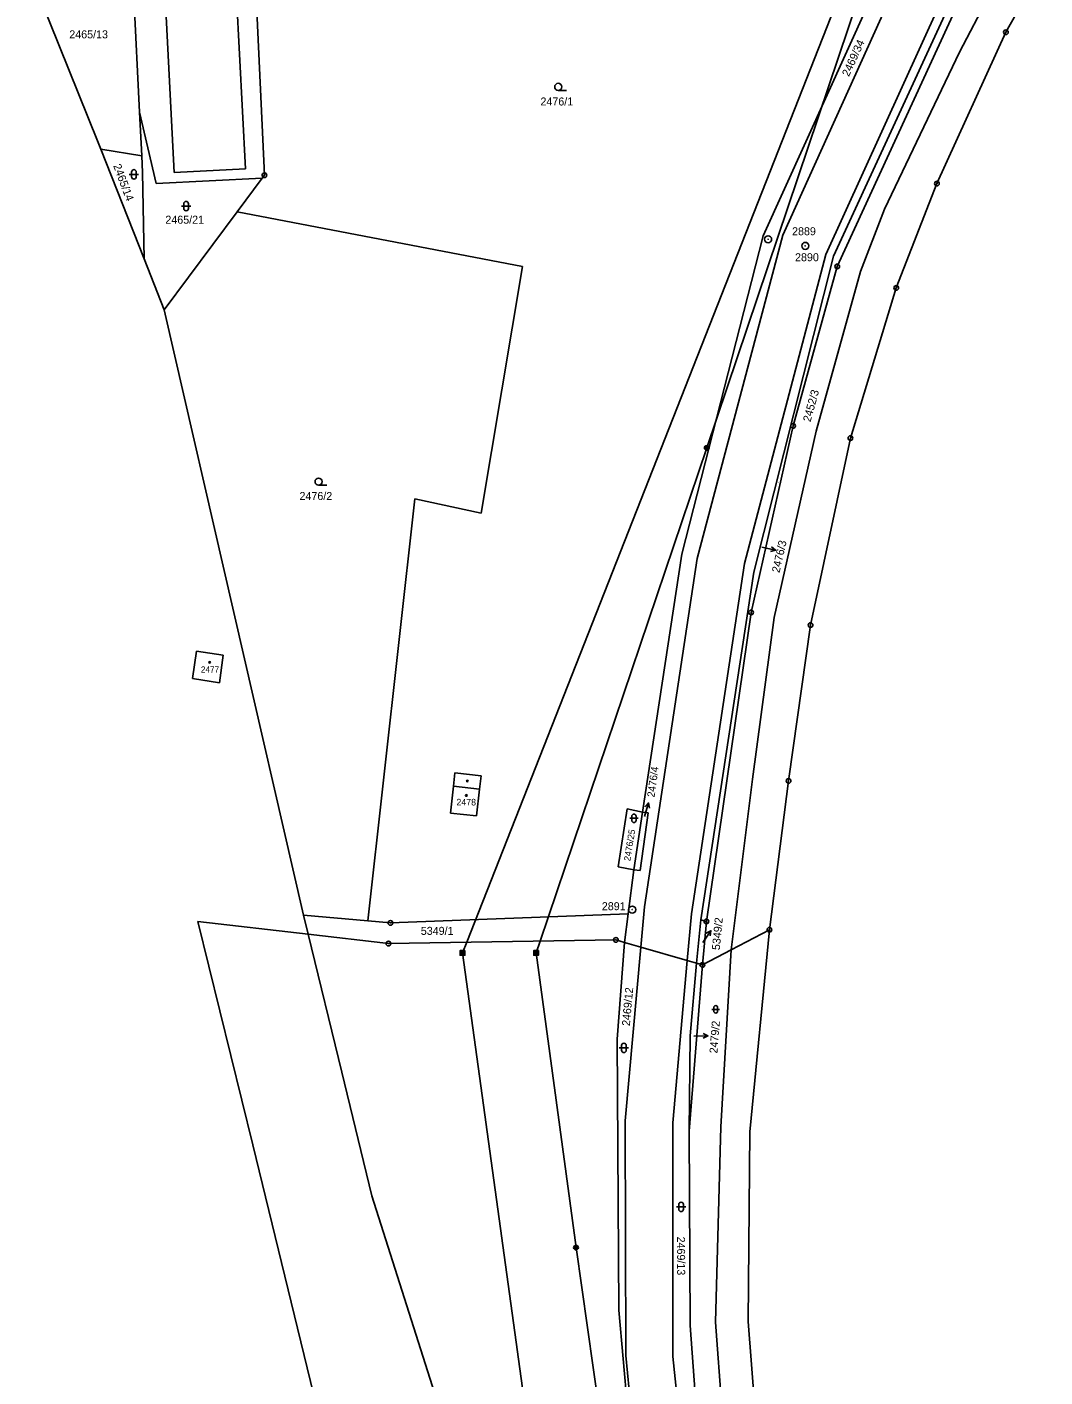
# Model space of a CAD drawing. Extents: x -822293 to -820259, y -1071573 to -1068794.
# Drawn here: x -820780.2 to -820564, y -1070666.5 to -1070379.8 of the extents above; entities that cross this region are included whole.
import ezdxf

# ---------------------------------------------------------------- set-up
doc = ezdxf.new("R2010")
doc.units = 0
for name, color, linetype in [('Vrstva 1', 7, 'Continuous'), ('Vrstva 12', 7, 'Continuous'), ('Vrstva 13', 7, 'Continuous'), ('Vrstva 16', 7, 'Continuous'), ('Vrstva 17', 7, 'Continuous'), ('Vrstva 18', 7, 'Continuous'), ('Vrstva 19', 7, 'Continuous'), ('Vrstva 2', 7, 'Continuous'), ('Vrstva 24', 7, 'Continuous'), ('Vrstva 25', 7, 'Continuous'), ('Vrstva 26', 7, 'Continuous'), ('Vrstva 29', 7, 'Continuous'), ('Vrstva 3', 7, 'Continuous')]:
    doc.layers.add(name, color=color, linetype=linetype)

msp = doc.modelspace()

# ---------------------------------------------------------------- linework, layer by layer
at = {"layer": 'Vrstva 1'}
for p, q in [((-820729.73, -1070411.24), (-820732.91, -1070343.18)), ((-820757.86, -1070365.37), (-820756.26, -1070397.81)), ((-820582.12, -1070385.12), (-820572.18, -1070366.01)), ((-820623.8, -1070424.1), (-820601.52, -1070375)), ((-820619.68, -1070423.98), (-820597.4, -1070374.83)), ((-820610.51, -1070428.06), (-820586.35, -1070375.02)), ((-820608.9, -1070428.4), (-820584.4, -1070375.31)), ((-820608.1, -1070430.59), (-820582.74, -1070375.56)), ((-820598.05, -1070418.46), (-820582.12, -1070385.12)), ((-820756.26, -1070397.81), (-820755.8, -1070407.09)), ((-820752.71, -1070412.96), (-820756.26, -1070397.81)), ((-820764.48, -1070405.73), (-820755.8, -1070407.09)), ((-820755.8, -1070407.09), (-820755.62, -1070410.67)), ((-820755.62, -1070410.67), (-820755.27, -1070429)), ((-820730.21, -1070411.89), (-820752.71, -1070412.96)), ((-820735.51, -1070419.02), (-820730.21, -1070411.89)), ((-820730.21, -1070411.89), (-820729.73, -1070411.24)), ((-820751, -1070439.83), (-820735.51, -1070419.02)), ((-820735.51, -1070419.02), (-820674.9, -1070430.61)), ((-820603.13, -1070431.71), (-820598.05, -1070418.46)), ((-820641.12, -1070491.75), (-820623.8, -1070424.1)), ((-820637.85, -1070492.61), (-820619.68, -1070423.98)), ((-820627.78, -1070493.72), (-820610.51, -1070428.06)), ((-820625.8, -1070495.51), (-820608.9, -1070428.4)), ((-820674.9, -1070430.61), (-820683.7, -1070483)), ((-820617.47, -1070464.47), (-820608.1, -1070430.59)), ((-820612.59, -1070465.57), (-820603.13, -1070431.71)), ((-820626.38, -1070504.09), (-820617.47, -1070464.47)), ((-820621.49, -1070505.19), (-820612.59, -1070465.57)), ((-820697.8, -1070480), (-820707.79, -1070569.63)), ((-820683.7, -1070483), (-820697.8, -1070480)), ((-820649.43, -1070546.51), (-820641.12, -1070491.75)), ((-820649.02, -1070566.6), (-820637.85, -1070492.61)), ((-820639.05, -1070568.09), (-820627.78, -1070493.72)), ((-820637.05, -1070569.38), (-820625.8, -1070495.51)), ((-820635.86, -1070569.72), (-820626.38, -1070504.09)), ((-820626.08, -1070539.5), (-820621.49, -1070505.19)), ((-820630.65, -1070575.77), (-820626.08, -1070539.5)), ((-820654.58, -1070558.16), (-820652.73, -1070545.82)), ((-820652.73, -1070545.82), (-820649.43, -1070546.51)), ((-820651.29, -1070558.74), (-820649.43, -1070546.51)), ((-820649.94, -1070558.89), (-820648.26, -1070546.67)), ((-820648.26, -1070546.67), (-820649.43, -1070546.51)), ((-820651.29, -1070558.74), (-820654.58, -1070558.16)), ((-820652.51, -1070568.14), (-820651.29, -1070558.74)), ((-820651.29, -1070558.74), (-820649.94, -1070558.89)), ((-820649.79, -1070575.18), (-820649.02, -1070566.6)), ((-820732.22, -1070617.16), (-820743.88, -1070569.76)), ((-820743.88, -1070569.76), (-820720.44, -1070572.46)), ((-820721.42, -1070568.42), (-820707.79, -1070569.63)), ((-820707.79, -1070569.63), (-820702.97, -1070570.05)), ((-820702.97, -1070570.05), (-820652.51, -1070568.14)), ((-820653.29, -1070574.2), (-820652.51, -1070568.14)), ((-820639.94, -1070578.04), (-820639.05, -1070568.09)), ((-820637.05, -1070569.38), (-820637.98, -1070578.61)), ((-820635.86, -1070569.72), (-820637.05, -1070569.38)), ((-820636.74, -1070578.97), (-820635.86, -1070569.72)), ((-820713.28, -1070601.74), (-820720.44, -1070572.46)), ((-820654.8, -1070594.7), (-820653.29, -1070574.2)), ((-820649.79, -1070575.18), (-820653.1, -1070612.1)), ((-820630.65, -1070575.77), (-820632.82, -1070613.38)), ((-820643, -1070612.5), (-820639.94, -1070578.04)), ((-820637.98, -1070578.61), (-820639.3, -1070594)), ((-820636.74, -1070578.97), (-820639.52, -1070614.28)), ((-820654.5, -1070652.3), (-820654.8, -1070594.7)), ((-820639.3, -1070594), (-820639.52, -1070614.28)), ((-820706.9, -1070628.02), (-820713.28, -1070601.74)), ((-820653.1, -1070612.1), (-820653, -1070661.95)), ((-820643, -1070662.1), (-820643, -1070612.5)), ((-820639.52, -1070614.28), (-820639.34, -1070655.55)), ((-820632.82, -1070613.38), (-820633.95, -1070654.83)), ((-820718.37, -1070673.87), (-820732.22, -1070617.16)), ((-820685.24, -1070696.04), (-820706.9, -1070628.02)), ((-820649.6, -1070705.8), (-820654.5, -1070652.3)), ((-820639.34, -1070655.55), (-820636.46, -1070693.5)), ((-820633.95, -1070654.83), (-820631.06, -1070692.78)), ((-820653, -1070661.95), (-820650.17, -1070690.23)), ((-820640.2, -1070689.19), (-820643, -1070662.1))]:
    msp.add_line(p, q, dxfattribs=at)
at = {"layer": 'Vrstva 12'}
for p, q in [((-820686.78, -1070574.16), (-820594.96, -1070340.86)), ((-820635.81, -1070469.16), (-820603.29, -1070372.71)), ((-820671.21, -1070573.9), (-820635.81, -1070469.16)), ((-820686.78, -1070574.16), (-820687.67, -1070576.42)), ((-820671.21, -1070573.9), (-820672.06, -1070576.41)), ((-820687.67, -1070576.42), (-820663.62, -1070750.8)), ((-820672.06, -1070576.41), (-820663.57, -1070639)), ((-820663.57, -1070639), (-820654.85, -1070700.44))]:
    msp.add_line(p, q, dxfattribs=at)
at = {"layer": 'Vrstva 13'}
for p, q in [((-820563.97, -1070365.97), (-820572.28, -1070380.85)), ((-820765.05, -1070404.29), (-820780.16, -1070366.62)), ((-820572.28, -1070380.85), (-820586.91, -1070413.01)), ((-820764.48, -1070405.73), (-820765.05, -1070404.29)), ((-820755.27, -1070429), (-820764.48, -1070405.73)), ((-820586.91, -1070413.01), (-820595.55, -1070435.17)), ((-820751, -1070439.83), (-820755.27, -1070429)), ((-820595.55, -1070435.17), (-820605.28, -1070467.06)), ((-820721.42, -1070568.42), (-820751, -1070439.83)), ((-820605.28, -1070467.06), (-820613.76, -1070506.79)), ((-820613.76, -1070506.79), (-820618.43, -1070539.88)), ((-820618.43, -1070539.88), (-820622.5, -1070571.49)), ((-820720.44, -1070572.46), (-820721.42, -1070568.42)), ((-820703.4, -1070574.43), (-820720.44, -1070572.46)), ((-820630.65, -1070575.77), (-820622.5, -1070571.49)), ((-820622.5, -1070571.49), (-820626.67, -1070614.41)), ((-820655.09, -1070573.64), (-820703.4, -1070574.43)), ((-820655.09, -1070573.64), (-820653.29, -1070574.2)), ((-820653.29, -1070574.2), (-820649.79, -1070575.18)), ((-820649.79, -1070575.18), (-820639.94, -1070578.04)), ((-820636.74, -1070578.97), (-820630.65, -1070575.77)), ((-820639.94, -1070578.04), (-820637.98, -1070578.61)), ((-820637.98, -1070578.61), (-820636.74, -1070578.97)), ((-820626.67, -1070614.41), (-820626.98, -1070654.7)), ((-820626.98, -1070654.7), (-820624.16, -1070691.86))]:
    msp.add_line(p, q, dxfattribs=at)
at = {"layer": 'Vrstva 16'}
for p, q in [((-820624.12, -1070490.2), (-820621.193, -1070490.859)), ((-820649.03, -1070547.43), (-820648.146, -1070544.563)), ((-820636.6, -1070574.19), (-820634.925, -1070571.701)), ((-820638.56, -1070594.09), (-820635.561, -1070594.026))]:
    msp.add_line(p, q, dxfattribs=at)
for points in [[(-820622.059, -1070490.151), (-820621.193, -1070490.859), (-820622.279, -1070491.127)], [(-820648.919, -1070545.371), (-820648.146, -1070544.563), (-820647.963, -1070545.666)], [(-820635.898, -1070572.252), (-820634.925, -1070571.701), (-820635.069, -1070572.81)], [(-820636.571, -1070593.547), (-820635.561, -1070594.026), (-820636.55, -1070594.547)]]:
    msp.add_lwpolyline(points, dxfattribs=at)
at = {"layer": 'Vrstva 2'}
for p, q in [((-820748.91, -1070410.67), (-820754.18, -1070308.11)), ((-820733.78, -1070409.91), (-820739.09, -1070306.45)), ((-820748.91, -1070410.67), (-820733.78, -1070409.91)), ((-820745.04, -1070518.16), (-820744.16, -1070512.3)), ((-820744.16, -1070512.3), (-820738.52, -1070513.2)), ((-820738.52, -1070513.2), (-820739.25, -1070519.05)), ((-820739.25, -1070519.05), (-820745.04, -1070518.16)), ((-820689.6, -1070541.01), (-820689.28, -1070538.15)), ((-820689.28, -1070538.15), (-820683.72, -1070538.82)), ((-820690.24, -1070546.7), (-820689.6, -1070541.01)), ((-820683.72, -1070538.82), (-820684.04, -1070541.64)), ((-820684.04, -1070541.64), (-820684.68, -1070547.33)), ((-820684.68, -1070547.33), (-820690.24, -1070546.7))]:
    msp.add_line(p, q, dxfattribs=at)
at = {"layer": 'Vrstva 24'}
for centre, radius in [((-820572.28, -1070380.85), 0.5), ((-820572.28, -1070380.85), 0.0327), ((-820729.73, -1070411.24), 0.5), ((-820729.73, -1070411.24), 0.0327), ((-820586.91, -1070413.01), 0.5), ((-820586.91, -1070413.01), 0.0327), ((-820622.77, -1070424.84), 0.75), ((-820622.77, -1070424.84), 0.0327), ((-820614.88, -1070426.24), 0.75), ((-820614.88, -1070426.24), 0.0327), ((-820608.1, -1070430.59), 0.5), ((-820608.1, -1070430.59), 0.0327), ((-820595.55, -1070435.17), 0.5), ((-820595.55, -1070435.17), 0.0327), ((-820617.47, -1070464.47), 0.5), ((-820617.47, -1070464.47), 0.0327), ((-820605.28, -1070467.06), 0.5), ((-820605.28, -1070467.06), 0.0327), ((-820626.38, -1070504.09), 0.5), ((-820626.38, -1070504.09), 0.0327), ((-820613.76, -1070506.79), 0.5), ((-820613.76, -1070506.79), 0.0327), ((-820618.43, -1070539.88), 0.5), ((-820618.43, -1070539.88), 0.0327), ((-820651.64, -1070567.22), 0.75), ((-820651.64, -1070567.22), 0.0327), ((-820702.97, -1070570.05), 0.5), ((-820702.97, -1070570.05), 0.0327), ((-820635.86, -1070569.72), 0.5), ((-820635.86, -1070569.72), 0.0327), ((-820622.5, -1070571.49), 0.5), ((-820622.5, -1070571.49), 0.0327), ((-820703.4, -1070574.43), 0.5), ((-820703.4, -1070574.43), 0.0327), ((-820655.09, -1070573.64), 0.5), ((-820655.09, -1070573.64), 0.0327), ((-820636.74, -1070578.97), 0.5), ((-820636.74, -1070578.97), 0.0327)]:
    msp.add_circle(centre, radius, dxfattribs=at)
at = {"layer": 'Vrstva 25'}
for p, q in [((-820665.59, -1070393.21), (-820667.34, -1070393.21)), ((-820758.45, -1070411.05), (-820756.45, -1070411.05)), ((-820757.95, -1070411.55), (-820757.95, -1070410.55)), ((-820756.95, -1070411.55), (-820756.95, -1070410.55)), ((-820747.36, -1070417.8), (-820745.36, -1070417.8)), ((-820746.86, -1070418.3), (-820746.86, -1070417.3)), ((-820745.86, -1070418.3), (-820745.86, -1070417.3)), ((-820716.49, -1070477.07), (-820718.24, -1070477.07)), ((-820652.17, -1070547.82), (-820650.37, -1070547.82)), ((-820651.72, -1070548.27), (-820651.72, -1070547.37)), ((-820650.82, -1070548.27), (-820650.82, -1070547.37)), ((-820654.41, -1070596.59), (-820652.41, -1070596.59)), ((-820653.91, -1070597.09), (-820653.91, -1070596.09)), ((-820652.91, -1070597.09), (-820652.91, -1070596.09)), ((-820641.75, -1070630.85), (-820641.75, -1070629.85)), ((-820640.75, -1070630.85), (-820640.75, -1070629.85)), ((-820642.25, -1070630.35), (-820640.25, -1070630.35))]:
    msp.add_line(p, q, dxfattribs=at)
for centre, radius in [((-820667.34, -1070392.46), 0.75), ((-820718.24, -1070476.32), 0.75), ((-820741.38, -1070514.7), 0.175), ((-820686.64, -1070539.91), 0.175), ((-820686.87, -1070542.97), 0.175)]:
    msp.add_circle(centre, radius, dxfattribs=at)
for centre, radius, start, end in [((-820757.45, -1070410.55), 0.5, 0, 180), ((-820757.45, -1070411.55), 0.5, 180, 0), ((-820746.36, -1070417.3), 0.5, 0, 180), ((-820746.36, -1070418.3), 0.5, 180, 0), ((-820651.27, -1070547.37), 0.45, 0, 180), ((-820651.27, -1070548.27), 0.45, 180, 0), ((-820653.41, -1070596.09), 0.5, 0, 180), ((-820653.41, -1070597.09), 0.5, 180, 0), ((-820641.25, -1070629.85), 0.5, 0, 180), ((-820641.25, -1070630.85), 0.5, 180, 0)]:
    msp.add_arc(centre, radius, start, end, dxfattribs=at)
at = {"layer": 'Vrstva 26'}
for points in [[(-820687.17, -1070575.92), (-820688.17, -1070575.92), (-820688.17, -1070576.92), (-820687.17, -1070576.92)], [(-820687.37, -1070576.12), (-820687.97, -1070576.12), (-820687.97, -1070576.72), (-820687.37, -1070576.72)], [(-820687.77, -1070576.52), (-820687.57, -1070576.52), (-820687.57, -1070576.32), (-820687.77, -1070576.32)], [(-820671.56, -1070575.91), (-820672.56, -1070575.91), (-820672.56, -1070576.91), (-820671.56, -1070576.91)], [(-820671.76, -1070576.11), (-820672.36, -1070576.11), (-820672.36, -1070576.71), (-820671.76, -1070576.71)], [(-820672.16, -1070576.51), (-820671.96, -1070576.51), (-820671.96, -1070576.31), (-820672.16, -1070576.31)]]:
    msp.add_lwpolyline(points, close=True, dxfattribs=at)
for centre, radius in [((-820635.81, -1070469.16), 0.5), ((-820635.81, -1070469.16), 0.3), ((-820635.81, -1070469.16), 0.15), ((-820663.57, -1070639), 0.5), ((-820663.57, -1070639), 0.3), ((-820663.57, -1070639), 0.15)]:
    msp.add_circle(centre, radius, dxfattribs=at)
at = {"layer": 'Vrstva 29'}
for p, q in [((-820634.7, -1070588.4), (-820633.1, -1070588.4)), ((-820634.3, -1070588.8), (-820634.3, -1070588)), ((-820633.5, -1070588.8), (-820633.5, -1070588))]:
    msp.add_line(p, q, dxfattribs=at)
for centre, start, end in [((-820633.9, -1070588), 0, 180), ((-820633.9, -1070588.8), 180, 0)]:
    msp.add_arc(centre, 0.4, start, end, dxfattribs=at)
at = {"layer": 'Vrstva 3'}
msp.add_line((-820689.6, -1070541.01), (-820684.04, -1070541.64), dxfattribs=at)

# ---------------------------------------------------------------- texts
at = {"layer": 'Vrstva 16'}
for s, height, rotation, p in [('2476/3', 1.7, 77.23467, (-820620.359, -1070495.779)), ('2476/4', 1.6, 82.33407, (-820646.895, -1070543.438)), ('5349/2', 1.7, 84.56859, (-820633.041, -1070575.873)), ('2479/2', 1.7, 85.49829, (-820633.551, -1070597.82))]:
    msp.add_text(s, height=height, rotation=rotation, dxfattribs=at).set_placement(p)
at = {"layer": 'Vrstva 17'}
for s, p in [('2889', (-820617.681, -1070423.98)), ('2890', (-820617.052, -1070429.5)), ('2891', (-820658.084, -1070567.34))]:
    msp.add_text(s, height=1.7, dxfattribs=at).set_placement(p)
at = {"layer": 'Vrstva 18'}
for s, height, p in [('2465/13', 1.7, (-820771.182, -1070382.16)), ('2476/1', 1.7, (-820671.12, -1070396.42)), ('2465/21', 1.7, (-820750.78, -1070421.53)), ('2476/2', 1.7, (-820722.292, -1070480.22)), ('2476/4', 0.1, (-820649.906, -1070552.66)), ('5349/1', 1.7, (-820696.529, -1070572.58)), ('5349/2', 0.1, (-820637.173, -1070575.21))]:
    msp.add_text(s, height=height, dxfattribs=at).set_placement(p)
for s, height, rotation, p in [('2469/34', 1.7, 65.59299, (-820605.625, -1070390.417)), ('2465/14', 1.7, 290.48958, (-820761.881, -1070409.197)), ('2452/3', 1.7, 74.54178, (-820613.782, -1070463.762)), ('2476/3', 0.1, 77.57847, (-820620.519, -1070476.636)), ('2476/25', 1.4, 80.8443, (-820652.045, -1070556.988)), ('2469/12', 1.7, 84.87639, (-820652.142, -1070591.992)), ('2479/2', 0.035, 85.49973, (-820638.565, -1070594.152)), ('2469/13', 1.7, 270.24948, (-820642.118, -1070636.67))]:
    msp.add_text(s, height=height, rotation=rotation, dxfattribs=at).set_placement(p)
at = {"layer": 'Vrstva 19'}
for s, height, p in [('2477', 1.3, (-820743.23, -1070516.86)), ('2478', 1.4, (-820688.962, -1070545.09))]:
    msp.add_text(s, height=height, dxfattribs=at).set_placement(p)

doc.saveas('drawing.dxf')
